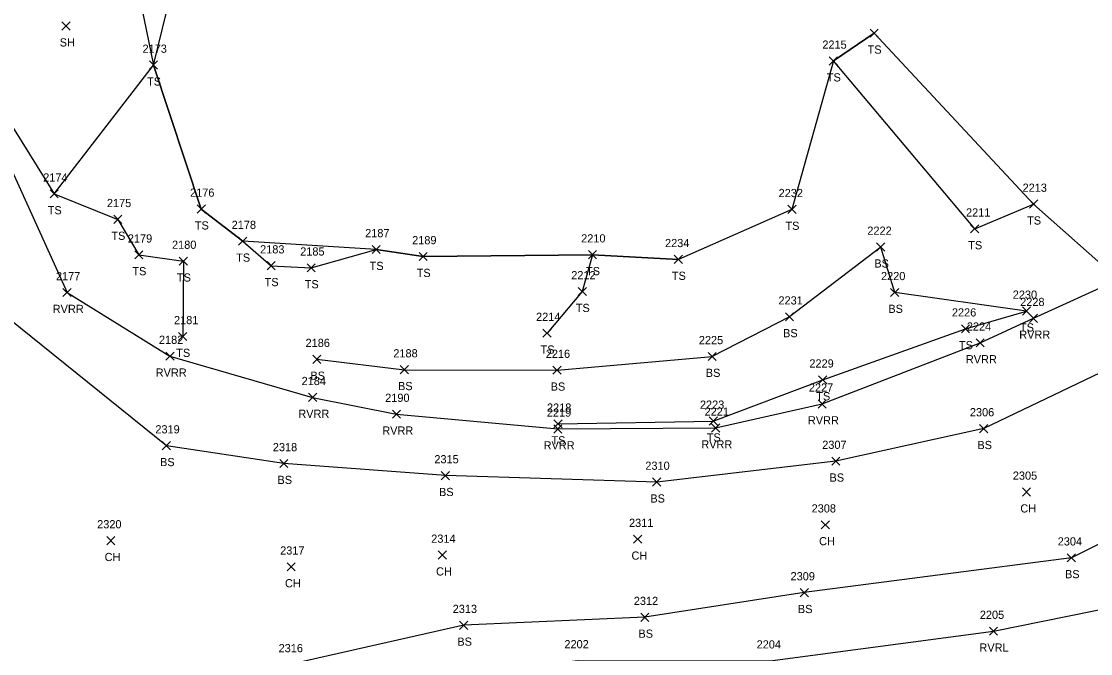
# Model space of a CAD drawing. Extents: x 1509053 to 1511576, y 400838 to 402572.
# Drawn here: x 1509874.8 to 1510136.1, y 401878.8 to 402033.2 of the extents above; entities that cross this region are included whole.
import ezdxf

# ---------------------------------------------------------------- set-up
doc = ezdxf.new("R2010")
doc.units = 0
for name, color, linetype in [('L_A', 7, 'Continuous'), ('L_I', 7, 'Continuous'), ('L_TIC', 7, 'Continuous'), ('LAWE', 7, 'Continuous'), ('LELB', 7, 'Continuous'), ('LSOGP', 7, 'Continuous')]:
    doc.layers.add(name, color=color, linetype=linetype)

msp = doc.modelspace()

# ---------------------------------------------------------------- linework, layer by layer
at = {"layer": 'L_TIC'}
for points in [[(1509884.64, 402031.09), (1509886.64, 402033.09)], [(1509886.64, 402031.09), (1509884.64, 402033.09)], [(1510082.17, 402029.34), (1510084.17, 402031.34)], [(1510084.17, 402029.34), (1510082.17, 402031.34)], [(1510082.17, 402029.34), (1510084.17, 402031.34)], [(1510084.17, 402029.34), (1510082.17, 402031.34)], [(1509906.05, 402021.55), (1509908.05, 402023.55)], [(1509908.05, 402021.55), (1509906.05, 402023.55)], [(1510072.21, 402022.55), (1510074.21, 402024.55)], [(1510074.21, 402022.55), (1510072.21, 402024.55)], [(1509881.78, 401990.11), (1509883.78, 401992.11)], [(1509883.78, 401990.11), (1509881.78, 401992.11)], [(1509917.73, 401986.4), (1509919.73, 401988.4)], [(1509919.73, 401986.4), (1509917.73, 401988.4)], [(1510062.09, 401986.31), (1510064.09, 401988.31)], [(1510064.09, 401986.31), (1510062.09, 401988.31)], [(1510121.15, 401987.61), (1510123.15, 401989.61)], [(1510123.15, 401987.61), (1510121.15, 401989.61)], [(1509897.34, 401983.87), (1509899.34, 401985.87)], [(1509899.34, 401983.87), (1509897.34, 401985.87)], [(1510106.77, 401981.57), (1510108.77, 401983.57)], [(1510108.77, 401981.57), (1510106.77, 401983.57)], [(1510106.77, 401981.57), (1510108.77, 401983.57)], [(1510108.77, 401981.57), (1510106.77, 401983.57)], [(1509927.84, 401978.54), (1509929.84, 401980.54)], [(1509929.84, 401978.54), (1509927.84, 401980.54)], [(1509960.46, 401976.52), (1509962.46, 401978.52)], [(1509962.46, 401976.52), (1509960.46, 401978.52)], [(1510083.78, 401977.11), (1510085.78, 401979.11)], [(1510085.78, 401977.11), (1510083.78, 401979.11)], [(1509902.47, 401975.22), (1509904.47, 401977.22)], [(1509904.47, 401975.22), (1509902.47, 401977.22)], [(1509913.35, 401973.68), (1509915.35, 401975.68)], [(1509915.35, 401973.68), (1509913.35, 401975.68)], [(1509971.96, 401974.8), (1509973.96, 401976.8)], [(1509973.96, 401974.8), (1509971.96, 401976.8)], [(1510013.35, 401975.24), (1510015.35, 401977.24)], [(1510015.35, 401975.24), (1510013.35, 401977.24)], [(1510013.35, 401975.24), (1510015.35, 401977.24)], [(1510015.35, 401975.24), (1510013.35, 401977.24)], [(1510034.33, 401974.1), (1510036.33, 401976.1)], [(1510036.33, 401974.1), (1510034.33, 401976.1)], [(1510034.33, 401974.1), (1510036.33, 401976.1)], [(1510036.33, 401974.1), (1510034.33, 401976.1)], [(1509934.79, 401972.56), (1509936.79, 401974.56)], [(1509936.79, 401972.56), (1509934.79, 401974.56)], [(1509944.59, 401972.04), (1509946.59, 401974.04)], [(1509946.59, 401972.04), (1509944.59, 401974.04)], [(1509884.9, 401966.02), (1509886.9, 401968.02)], [(1509886.9, 401966.02), (1509884.9, 401968.02)], [(1510010.84, 401966.25), (1510012.84, 401968.25)], [(1510012.84, 401966.25), (1510010.84, 401968.25)], [(1510087.21, 401966.03), (1510089.21, 401968.03)], [(1510089.21, 401966.03), (1510087.21, 401968.03)], [(1510061.48, 401960.09), (1510063.48, 401962.09)], [(1510063.48, 401960.09), (1510061.48, 401962.09)], [(1510119.41, 401961.49), (1510121.41, 401963.49)], [(1510121.41, 401961.49), (1510119.41, 401963.49)], [(1510121.14, 401959.72), (1510123.14, 401961.72)], [(1510123.14, 401959.72), (1510121.14, 401961.72)], [(1509913.19, 401955.28), (1509915.19, 401957.28)], [(1509915.19, 401955.28), (1509913.19, 401957.28)], [(1510002.24, 401956.08), (1510004.24, 401958.08)], [(1510004.24, 401956.08), (1510002.24, 401958.08)], [(1510104.5, 401957.16), (1510106.5, 401959.16)], [(1510106.5, 401957.16), (1510104.5, 401959.16)], [(1510108.09, 401953.72), (1510110.09, 401955.72)], [(1510110.09, 401953.72), (1510108.09, 401955.72)], [(1509910.07, 401950.47), (1509912.07, 401952.47)], [(1509912.07, 401950.47), (1509910.07, 401952.47)], [(1509945.95, 401949.7), (1509947.95, 401951.7)], [(1509947.95, 401949.7), (1509945.95, 401951.7)], [(1510042.59, 401950.4), (1510044.59, 401952.4)], [(1510044.59, 401950.4), (1510042.59, 401952.4)], [(1509967.36, 401947.17), (1509969.36, 401949.17)], [(1509969.36, 401947.17), (1509967.36, 401949.17)], [(1510004.67, 401947.05), (1510006.67, 401949.05)], [(1510006.67, 401947.05), (1510004.67, 401949.05)], [(1510069.62, 401944.69), (1510071.62, 401946.69)], [(1510071.62, 401944.69), (1510069.62, 401946.69)], [(1509944.93, 401940.41), (1509946.93, 401942.41)], [(1509946.93, 401940.41), (1509944.93, 401942.41)], [(1510069.48, 401938.81), (1510071.47, 401940.81)], [(1510071.47, 401938.81), (1510069.48, 401940.81)], [(1509965.45, 401936.31), (1509967.45, 401938.31)], [(1509967.45, 401936.31), (1509965.45, 401938.31)], [(1510004.91, 401933.93), (1510006.91, 401935.93)], [(1510006.91, 401933.93), (1510004.91, 401935.93)], [(1510042.86, 401934.63), (1510044.86, 401936.63)], [(1510044.86, 401934.63), (1510042.86, 401936.63)], [(1510004.88, 401932.69), (1510006.88, 401934.69)], [(1510006.88, 401932.69), (1510004.88, 401934.69)], [(1510043.43, 401932.93), (1510045.43, 401934.93)], [(1510045.43, 401932.93), (1510043.43, 401934.93)], [(1510108.97, 401932.78), (1510110.97, 401934.78)], [(1510110.97, 401932.78), (1510108.97, 401934.78)], [(1509909.2, 401928.61), (1509911.2, 401930.61)], [(1509911.2, 401928.61), (1509909.2, 401930.61)], [(1509937.9, 401924.26), (1509939.9, 401926.26)], [(1509939.9, 401924.26), (1509937.9, 401926.26)], [(1510072.83, 401924.83), (1510074.83, 401926.83)], [(1510074.83, 401924.83), (1510072.83, 401926.83)], [(1509977.38, 401921.31), (1509979.38, 401923.31)], [(1509979.38, 401921.31), (1509977.38, 401923.31)], [(1510029.04, 401919.72), (1510031.04, 401921.72)], [(1510031.04, 401919.72), (1510029.04, 401921.72)], [(1510119.42, 401917.3), (1510121.42, 401919.3)], [(1510121.42, 401917.3), (1510119.42, 401919.3)], [(1510070.24, 401909.3), (1510072.24, 401911.3)], [(1510072.24, 401909.3), (1510070.24, 401911.3)], [(1509895.62, 401905.43), (1509897.62, 401907.43)], [(1509897.62, 401905.43), (1509895.62, 401907.43)], [(1510024.39, 401905.77), (1510026.39, 401907.77)], [(1510026.39, 401905.77), (1510024.39, 401907.77)], [(1509976.62, 401901.91), (1509978.62, 401903.91)], [(1509978.62, 401901.91), (1509976.62, 401903.91)], [(1510130.39, 401901.24), (1510132.39, 401903.24)], [(1510132.39, 401901.24), (1510130.39, 401903.24)], [(1509939.7, 401899.02), (1509941.7, 401901.02)], [(1509941.7, 401899.02), (1509939.7, 401901.02)], [(1510065.1, 401892.73), (1510067.1, 401894.73)], [(1510067.1, 401892.73), (1510065.1, 401894.73)], [(1509981.86, 401884.75), (1509983.86, 401886.75)], [(1509983.86, 401884.75), (1509981.86, 401886.75)], [(1510026.13, 401886.71), (1510028.13, 401888.71)], [(1510028.13, 401886.71), (1510026.13, 401888.71)], [(1510111.34, 401883.32), (1510113.34, 401885.32)], [(1510113.34, 401883.32), (1510111.34, 401885.32)]]:
    msp.add_lwpolyline(points, dxfattribs=at)
at = {"layer": 'LAWE'}
for points in [[(1509863.82, 402015.71), (1509885.9, 401967.01), (1509911.07, 401951.47), (1509945.93, 401941.41), (1509966.45, 401937.31), (1510005.89, 401933.69), (1510044.43, 401933.93), (1510070.48, 401939.81)], [(1510109.09, 401954.72), (1510122.14, 401960.72), (1510142.92, 401970.2)], [(1510070.48, 401939.81), (1510109.09, 401954.72)], [(1509916.21, 401807.74), (1509911.53, 401847.11), (1509926.07, 401866.24), (1509956.61, 401863.44), (1509979.11, 401873.51), (1510010.81, 401877.14), (1510057.8, 401877.09), (1510112.34, 401884.32), (1510148.9, 401891.71), (1510180.54, 401910.97), (1510227.67, 401946.15)]]:
    msp.add_lwpolyline(points, dxfattribs=at)
at = {"layer": 'LELB'}
for points in [[(1510159.39, 401957.43), (1510109.97, 401933.78), (1510073.83, 401925.83), (1510030.04, 401920.72), (1509978.38, 401922.31), (1509938.9, 401925.26), (1509910.2, 401929.61), (1509860.63, 401969.45), (1509838.12, 402012.73), (1509801.23, 402094.39), (1509783.45, 402152.2), (1509742.56, 402227.61), (1509676.33, 402272.85), (1509632.84, 402314.37), (1509578.95, 402339.23), (1509514.2, 402355.92), (1509451.14, 402377.68), (1509400.45, 402407.85), (1509346.01, 402449.55), (1509331.23, 402458.28), (1509283.72, 402454.96), (1509188.27, 402469.29), (1509186.96, 402469.12), (1509142.12, 402468.65)], [(1509847.82, 402175.09), (1509886.95, 402120.34), (1509907.05, 402022.55), (1509918.73, 401987.4), (1509928.84, 401979.54), (1509935.79, 401973.56), (1509945.59, 401973.04), (1509961.46, 401977.52), (1509972.96, 401975.8), (1510014.35, 401976.24), (1510035.33, 401975.1)], [(1509817.17, 402153.41), (1509849.1, 402085.34), (1509866.47, 402017.15), (1509882.78, 401991.11), (1509898.34, 401984.87), (1509903.47, 401976.22), (1509914.35, 401974.68), (1509914.19, 401956.28)], [(1510107.77, 401982.57), (1510073.21, 402023.55), (1510083.17, 402030.34)], [(1510107.77, 401982.57), (1510122.15, 401988.61), (1510083.17, 402030.34)], [(1509882.78, 401991.11), (1509907.05, 402022.55)], [(1510063.09, 401987.31), (1510035.33, 401975.1)], [(1510088.21, 401967.03), (1510084.78, 401978.11), (1510062.48, 401961.09)], [(1510014.35, 401976.24), (1510011.84, 401967.25), (1510003.24, 401957.08)], [(1510120.41, 401962.49), (1510088.21, 401967.03)], [(1510105.5, 401958.16), (1510120.41, 401962.49)], [(1510062.48, 401961.09), (1510043.59, 401951.4)], [(1510070.62, 401945.69), (1510105.5, 401958.16)], [(1509946.96, 401950.71), (1509968.35, 401948.17), (1510005.67, 401948.05), (1510043.59, 401951.4)], [(1510005.91, 401934.92), (1510043.86, 401935.63), (1510070.62, 401945.69)], [(1510170.94, 401922.02), (1510131.39, 401902.24), (1510066.1, 401893.73), (1510027.13, 401887.71), (1509982.86, 401885.76), (1509940.36, 401876.17)]]:
    msp.add_lwpolyline(points, dxfattribs=at)
at = {"layer": 'LSOGP'}
msp.add_lwpolyline([(1510331.98, 402005.35), (1510272.01, 401958.33), (1510227.67, 401946.15), (1510206.03, 401959.21), (1510188.59, 401965.57), (1510142.92, 401970.2), (1510122.15, 401988.61), (1510083.17, 402030.34), (1510073.21, 402023.55), (1510063.09, 401987.31), (1510035.33, 401975.1), (1510014.35, 401976.24), (1509972.96, 401975.8), (1509961.46, 401977.52), (1509928.84, 401979.54), (1509918.73, 401987.4), (1509907.05, 402022.55), (1509914.65, 402053.44)], dxfattribs=at)

# ---------------------------------------------------------------- texts
at = {"layer": 'L_A'}
for s, p in [('SH', (1509884.12, 402027.09)), ('TS', (1510081.58, 402025.34)), ('TS', (1510081.58, 402025.34)), ('TS', (1509905.46, 402017.55)), ('TS', (1510071.62, 402018.55)), ('TS', (1509881.19, 401986.11)), ('TS', (1510120.56, 401983.61)), ('TS', (1509917.14, 401982.4)), ('TS', (1510061.5, 401982.31)), ('TS', (1509896.75, 401979.87)), ('TS', (1510106.18, 401977.57)), ('TS', (1510106.18, 401977.57)), ('TS', (1509927.25, 401974.54)), ('BS', (1510083.22, 401973.11)), ('TS', (1509901.88, 401971.22)), ('TS', (1509959.87, 401972.52)), ('TS', (1509971.37, 401970.8)), ('TS', (1510012.76, 401971.24)), ('TS', (1510012.76, 401971.24)), ('TS', (1509912.76, 401969.68)), ('TS', (1509934.2, 401968.56)), ('TS', (1509944, 401968.04)), ('TS', (1510033.74, 401970.1)), ('TS', (1510033.74, 401970.1)), ('RVRR', (1509882.41, 401962.01)), ('TS', (1510010.25, 401962.25)), ('BS', (1510086.65, 401962.03)), ('TS', (1510118.82, 401957.49)), ('BS', (1510060.92, 401956.09)), ('RVRR', (1510118.65, 401955.72)), ('TS', (1510103.91, 401953.16)), ('TS', (1509912.6, 401951.28)), ('TS', (1510001.65, 401952.08)), ('RVRR', (1510105.6, 401949.72)), ('RVRR', (1509907.58, 401946.47)), ('BS', (1509945.4, 401945.7)), ('BS', (1510042.03, 401946.4)), ('BS', (1509966.8, 401943.17)), ('BS', (1510004.11, 401943.05)), ('TS', (1510069.03, 401940.69)), ('RVRR', (1509942.44, 401936.41)), ('RVRR', (1510066.99, 401934.81)), ('RVRR', (1509962.96, 401932.31)), ('RVRR', (1510002.4, 401928.69)), ('TS', (1510004.32, 401929.92)), ('RVRR', (1510040.94, 401928.93)), ('TS', (1510042.27, 401930.63)), ('BS', (1510108.41, 401928.78)), ('BS', (1509908.64, 401924.61)), ('BS', (1510072.27, 401920.83)), ('BS', (1509937.34, 401920.26)), ('BS', (1509976.82, 401917.31)), ('BS', (1510028.48, 401915.72)), ('CH', (1510118.91, 401913.3)), ('CH', (1510069.72, 401905.3)), ('CH', (1509895.1, 401901.43)), ('CH', (1510023.88, 401901.77)), ('CH', (1509976.1, 401897.91)), ('BS', (1510129.83, 401897.24)), ('CH', (1509939.18, 401895.02)), ('BS', (1510064.54, 401888.73)), ('BS', (1510025.57, 401882.71)), ('BS', (1509981.3, 401880.76)), ('RVRL', (1510108.91, 401879.32))]:
    msp.add_text(s, height=2, dxfattribs=at).set_placement(p)
at = {"layer": 'L_I'}
for s, p in [('2173', (1509904.36, 402025.55)), ('2215', (1510070.52, 402026.55)), ('2174', (1509880.08, 401994.11)), ('2213', (1510119.46, 401991.61)), ('2176', (1509915.98, 401990.4)), ('2232', (1510059.83, 401990.31)), ('2175', (1509895.65, 401987.87)), ('2211', (1510105.64, 401985.57)), ('2211', (1510105.64, 401985.57)), ('2178', (1509926.15, 401982.54)), ('2222', (1510081.52, 401981.11)), ('2179', (1509900.77, 401979.22)), ('2187', (1509958.77, 401980.52)), ('2189', (1509970.26, 401978.8)), ('2210', (1510011.57, 401979.24)), ('2210', (1510011.57, 401979.24)), ('2180', (1509911.57, 401977.68)), ('2183', (1509933.1, 401976.56)), ('2185', (1509942.9, 401976.04)), ('2234', (1510032.07, 401978.1)), ('2234', (1510032.07, 401978.1)), ('2177', (1509883.2, 401970.02)), ('2212', (1510009.15, 401970.25)), ('2220', (1510084.86, 401970.03)), ('2230', (1510117.06, 401965.49)), ('2231', (1510059.79, 401964.09)), ('2228', (1510118.88, 401963.72)), ('2214', (1510000.55, 401960.08)), ('2226', (1510102.19, 401961.16)), ('2181', (1509912.06, 401959.28)), ('2224', (1510105.83, 401957.72)), ('2182', (1509908.37, 401954.47)), ('2186', (1509944.21, 401953.71)), ('2225', (1510040.33, 401954.4)), ('2188', (1509965.66, 401951.17)), ('2216', (1510002.92, 401951.05)), ('2229', (1510067.35, 401948.69)), ('2184', (1509943.24, 401944.41)), ('2227', (1510067.22, 401942.81)), ('2190', (1509963.67, 401940.31)), ('2219', (1510003.18, 401936.69)), ('2218', (1510003.22, 401937.92)), ('2223', (1510040.6, 401938.63)), ('2221', (1510041.73, 401936.93)), ('2306', (1510106.58, 401936.78)), ('2319', (1509907.5, 401932.61)), ('2307', (1510070.49, 401928.83)), ('2318', (1509936.21, 401928.26)), ('2315', (1509975.69, 401925.31)), ('2310', (1510027.26, 401923.72)), ('2305', (1510117.08, 401921.3)), ('2308', (1510067.9, 401913.3)), ('2320', (1509893.27, 401909.43)), ('2311', (1510023.27, 401909.77)), ('2314', (1509974.92, 401905.91)), ('2304', (1510128.05, 401905.24)), ('2317', (1509938, 401903.02)), ('2309', (1510062.75, 401896.73)), ('2312', (1510024.44, 401890.71)), ('2313', (1509980.17, 401888.76)), ('2205', (1510109.01, 401887.32)), ('2316', (1509937.62, 401879.17)), ('2202', (1510007.48, 401880.14)), ('2204', (1510054.46, 401880.09))]:
    msp.add_text(s, height=2, dxfattribs=at).set_placement(p)

doc.saveas('drawing.dxf')
